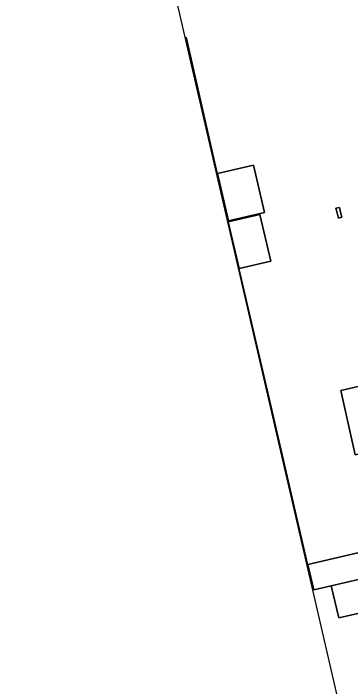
# Model space of a CAD drawing. Extents: x 156412 to 157779, y 382335 to 383768.
# Drawn here: x 156696.3 to 156724.8, y 382497.6 to 382554.4 of the extents above; entities that cross this region are included whole.
import ezdxf

# ---------------------------------------------------------------- set-up
doc = ezdxf.new("R2010")
doc.units = 0
for name, color, linetype in [('IMGEO_Erf', 7, 'Continuous'), ('IMGEO_Hek', 7, 'Continuous'), ('IMGEO_Muur', 7, 'Continuous'), ('IMGEO_Pand', 7, 'Continuous')]:
    doc.layers.add(name, color=color, linetype=linetype)

msp = doc.modelspace()

# ---------------------------------------------------------------- linework, layer by layer
at = {"layer": 'IMGEO_Erf'}
for points in [[(156752.438, 382451.193), (156764.119, 382465.046), (156760.304, 382481.722), (156756.624, 382497.478), (156749.185, 382529.649), (156731.446, 382606.382), (156727.839, 382622.057), (156720.348, 382620.401), (156721.249, 382616.488), (156722.772, 382616.838), (156724.915, 382607.561), (156715.64, 382605.418), (156713.892, 382612.982), (156707.186, 382611.397), (156705.872, 382617.015), (156705.651, 382617.283), (156696.258, 382615.091), (156722.867, 382500), (156729.689, 382470.495)], [(156717.472, 382537.599), (156714.43, 382536.904), (156713.518, 382540.894), (156716.56, 382541.59)], [(156723.944, 382537.524), (156724.026, 382537.206), (156723.726, 382537.129), (156723.643, 382537.452), (156723.513, 382537.958), (156723.813, 382538.035)], [(156718.009, 382533.494), (156715.344, 382532.867), (156714.425, 382536.822), (156717.08, 382537.44)], [(156742.013, 382526.766), (156742.829, 382523.243), (156743.395, 382520.802), (156744.902, 382521.157), (156745.9, 382516.805), (156746.552, 382513.962), (156741.638, 382512.837), (156735.345, 382511.36), (156735.3, 382511.551), (156735.054, 382511.494), (156734.286, 382514.824), (156733.315, 382519.028), (156725.158, 382517.143), (156723.923, 382522.561)], [(156727.346, 382504.197), (156723.761, 382503.366), (156723.129, 382506.072), (156721.653, 382505.729), (156721.156, 382507.872), (156726.217, 382509.046), (156726.714, 382506.903)]]:
    msp.add_lwpolyline(points, close=True, dxfattribs=at)
at = {"layer": 'IMGEO_Hek'}
for points in [[(156713.518, 382540.894), (156710.892, 382552.423)], [(156718.056, 382521.279), (156715.344, 382532.867)]]:
    msp.add_lwpolyline(points, dxfattribs=at)
at = {"layer": 'IMGEO_Muur'}
msp.add_lwpolyline([(156721.156, 382507.872), (156718.056, 382521.279)], dxfattribs=at)
at = {"layer": 'IMGEO_Pand'}
for points in [[(156713.518, 382540.894), (156714.43, 382536.904), (156717.472, 382537.599), (156716.56, 382541.59)], [(156723.643, 382537.452), (156723.726, 382537.129), (156724.026, 382537.206), (156723.944, 382537.524), (156723.813, 382538.035), (156723.513, 382537.958)], [(156715.344, 382532.867), (156718.009, 382533.494), (156717.08, 382537.44), (156714.425, 382536.822)], [(156744.902, 382521.157), (156743.395, 382520.802), (156742.829, 382523.243), (156742.013, 382526.766), (156723.923, 382522.561), (156725.158, 382517.143), (156733.315, 382519.028), (156734.286, 382514.824), (156735.054, 382511.494), (156735.3, 382511.551), (156735.345, 382511.36), (156741.638, 382512.837), (156746.552, 382513.962), (156745.9, 382516.805)], [(156726.714, 382506.903), (156726.217, 382509.046), (156721.156, 382507.872), (156721.653, 382505.729), (156723.129, 382506.072), (156725.554, 382506.634)], [(156726.714, 382506.903), (156725.554, 382506.634), (156723.129, 382506.072), (156723.761, 382503.366), (156727.346, 382504.197)]]:
    msp.add_lwpolyline(points, close=True, dxfattribs=at)

doc.saveas('drawing.dxf')
